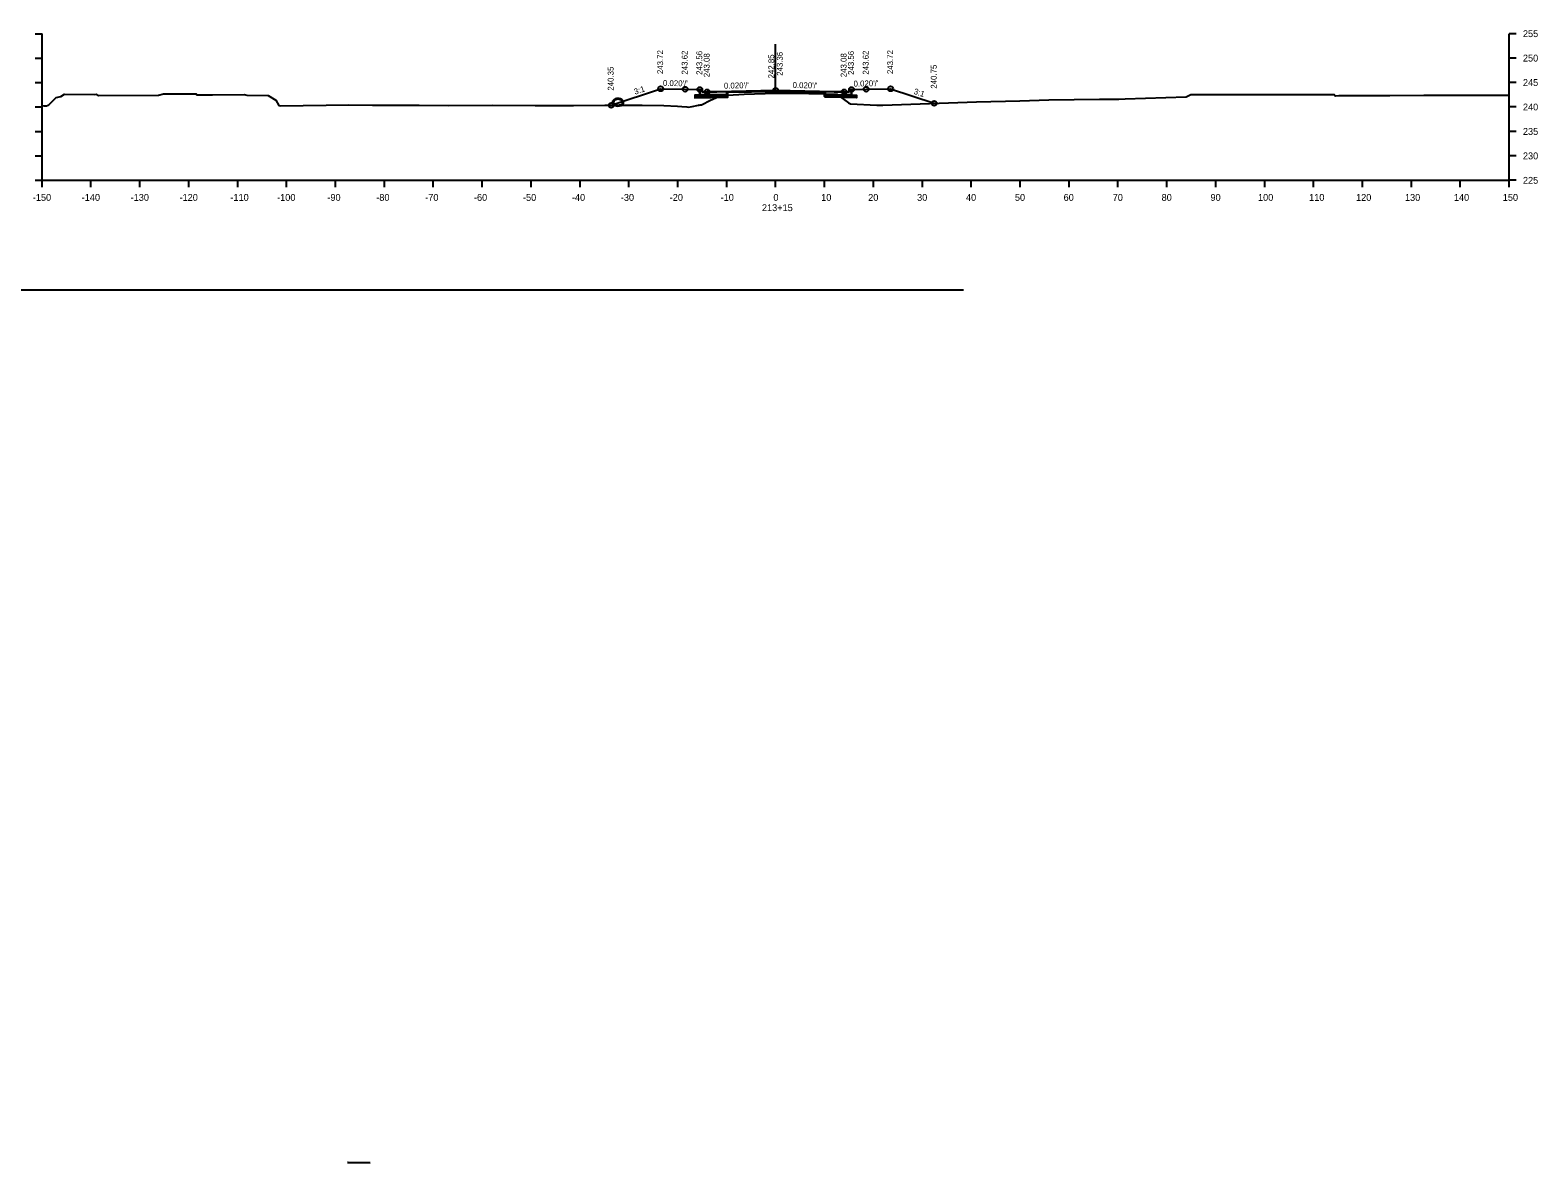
# Model space of a CAD drawing. Extents: x 1369627 to 1374022, y 380035 to 398173.
# Drawn here: x 1372342.5 to 1372650.8, y 382848.5 to 383080.2 of the extents above; entities that cross this region are included whole.
import ezdxf

# ---------------------------------------------------------------- set-up
doc = ezdxf.new("R2010")
doc.units = 0
for name, color, linetype in [('Default', 7, 'Continuous'), ('R_Alt Surface', 7, 'Continuous'), ('R_Axis', 7, 'Continuous'), ('R_Axis Annot', 7, 'Continuous'), ('R_Drive', 7, 'Continuous'), ('R_Exist Surface', 7, 'Continuous'), ('R_Fin Surface', 7, 'Continuous'), ('R_No Plot', 7, 'Continuous'), ('R_Xsect Elev', 7, 'Continuous'), ('R_Xsect Slope', 7, 'Continuous')]:
    doc.layers.add(name, color=color, linetype=linetype)

msp = doc.modelspace()

# ---------------------------------------------------------------- linework, layer by layer
at = {"layer": 'Default'}
for points in [[(1372479.44, 383068.06), (1372479.94, 383068.06), (1372479.95, 383067.56), (1372480.95, 383067.58), (1372480.95, 383066.99), (1372479.45, 383066.96)], [(1372509.95, 383067.56), (1372509.96, 383068.06), (1372510.46, 383068.06), (1372510.45, 383066.96), (1372508.95, 383066.99), (1372508.95, 383067.58)]]:
    msp.add_lwpolyline(points, close=True, dxfattribs=at)
at = {"layer": 'R_Alt Surface'}
for points in [[(1372484.95, 383067.07), (1372480.95, 383066.99), (1372479.45, 383066.96), (1372478.45, 383066.94), (1372478.45, 383066.52), (1372484.95, 383066.65)], [(1372485.18, 383066.91), (1372480.95, 383066.82), (1372479.45, 383066.79), (1372478.45, 383066.77), (1372478.45, 383066.36), (1372485.18, 383066.49)], [(1372494.95, 383067.86), (1372482.95, 383067.62), (1372480.95, 383067.58), (1372480.95, 383066.99), (1372484.95, 383067.07), (1372484.95, 383067.49), (1372494.95, 383067.69), (1372504.95, 383067.49), (1372504.95, 383067.07), (1372508.95, 383066.99), (1372508.95, 383067.58), (1372506.95, 383067.62)], [(1372504.95, 383067.07), (1372508.95, 383066.99), (1372510.45, 383066.96), (1372511.45, 383066.94), (1372511.45, 383066.52), (1372504.95, 383066.65)], [(1372505.07, 383066.9), (1372508.95, 383066.82), (1372510.45, 383066.79), (1372511.45, 383066.77), (1372511.45, 383066.36), (1372505.07, 383066.48)]]:
    msp.add_lwpolyline(points, close=True, dxfattribs=at)
for points in [[(1372479.44, 383068.06), (1372479.45, 383066.79), (1372480.95, 383066.82), (1372485.18, 383066.91), (1372485.18, 383067.49), (1372494.95, 383067.69), (1372505.07, 383067.48), (1372505.07, 383066.9), (1372508.95, 383066.82), (1372510.45, 383066.79), (1372510.46, 383068.06)], [(1372479.44, 383068.06), (1372479.45, 383066.96), (1372480.95, 383066.99), (1372484.95, 383067.07), (1372484.95, 383067.49), (1372494.95, 383067.69), (1372504.95, 383067.49), (1372504.95, 383067.07), (1372508.95, 383066.99), (1372510.45, 383066.96), (1372510.46, 383068.06)]]:
    msp.add_lwpolyline(points, dxfattribs=at)
at = {"layer": 'R_Axis'}
for p, q in [((1372343.55, 383079.49), (1372344.95, 383079.49)), ((1372344.95, 383049.49), (1372344.95, 383079.49)), ((1372644.95, 383049.49), (1372644.95, 383079.49)), ((1372646.35, 383079.49), (1372644.95, 383079.49)), ((1372343.55, 383074.49), (1372344.95, 383074.49)), ((1372646.35, 383074.49), (1372644.95, 383074.49)), ((1372343.55, 383069.49), (1372344.95, 383069.49)), ((1372646.35, 383069.49), (1372644.95, 383069.49)), ((1372343.55, 383064.49), (1372344.95, 383064.49)), ((1372646.35, 383064.49), (1372644.95, 383064.49)), ((1372343.55, 383059.49), (1372344.95, 383059.49)), ((1372646.35, 383059.49), (1372644.95, 383059.49)), ((1372343.55, 383054.49), (1372344.95, 383054.49)), ((1372646.35, 383054.49), (1372644.95, 383054.49)), ((1372343.55, 383049.49), (1372344.95, 383049.49)), ((1372344.95, 383049.49), (1372644.95, 383049.49)), ((1372344.95, 383048.09), (1372344.95, 383049.49)), ((1372354.95, 383048.09), (1372354.95, 383049.49)), ((1372364.95, 383048.09), (1372364.95, 383049.49)), ((1372374.95, 383048.09), (1372374.95, 383049.49)), ((1372384.95, 383048.09), (1372384.95, 383049.49)), ((1372394.95, 383048.09), (1372394.95, 383049.49)), ((1372404.95, 383048.09), (1372404.95, 383049.49)), ((1372414.95, 383048.09), (1372414.95, 383049.49)), ((1372424.95, 383048.09), (1372424.95, 383049.49)), ((1372434.95, 383048.09), (1372434.95, 383049.49)), ((1372444.95, 383048.09), (1372444.95, 383049.49)), ((1372454.95, 383048.09), (1372454.95, 383049.49)), ((1372464.95, 383048.09), (1372464.95, 383049.49)), ((1372474.95, 383048.09), (1372474.95, 383049.49)), ((1372484.95, 383048.09), (1372484.95, 383049.49)), ((1372494.95, 383048.09), (1372494.95, 383049.49)), ((1372504.95, 383048.09), (1372504.95, 383049.49)), ((1372514.95, 383048.09), (1372514.95, 383049.49)), ((1372524.95, 383048.09), (1372524.95, 383049.49)), ((1372534.95, 383048.09), (1372534.95, 383049.49)), ((1372544.95, 383048.09), (1372544.95, 383049.49)), ((1372554.95, 383048.09), (1372554.95, 383049.49)), ((1372564.95, 383048.09), (1372564.95, 383049.49)), ((1372574.95, 383048.09), (1372574.95, 383049.49)), ((1372584.95, 383048.09), (1372584.95, 383049.49)), ((1372594.95, 383048.09), (1372594.95, 383049.49)), ((1372604.95, 383048.09), (1372604.95, 383049.49)), ((1372614.95, 383048.09), (1372614.95, 383049.49)), ((1372624.95, 383048.09), (1372624.95, 383049.49)), ((1372634.95, 383048.09), (1372634.95, 383049.49)), ((1372644.95, 383048.09), (1372644.95, 383049.49)), ((1372646.35, 383049.49), (1372644.95, 383049.49))]:
    msp.add_line(p, q, dxfattribs=at)
at = {"layer": 'R_Drive'}
for p, q in [((1372407.53, 382848.61), (1372407.43, 382848.61)), ((1372407.43, 382848.61), (1372407.53, 382848.58)), ((1372412.07, 382848.5), (1372407.53, 382848.61)), ((1372407.53, 382848.58), (1372412.07, 382848.5))]:
    msp.add_line(p, q, dxfattribs=at)
for centre, radius, start, end in [((1372462.7, 383064.91), 1.35, 43.6485, 136.3515), ((1372462.7, 383064.91), 1.35, 43.6485, 136.3515), ((1372462.7, 383064.91), 1.15, 43.6485, 136.3515), ((1372462.7, 383064.91), 1.15, 43.6485, 136.3515), ((1372462.19, 383065.4), 0.646, 136.3515, 253.9529), ((1372462.19, 383065.4), 0.646, 136.3515, 253.9529), ((1372462.19, 383065.4), 0.438, 136.3515, 253.9529), ((1372462.19, 383065.4), 0.438, 136.3515, 253.9529), ((1372462.7, 383067.18), 2.5, 253.9529, 286.0471), ((1372462.7, 383067.18), 2.5, 253.9529, 286.0471), ((1372462.7, 383067.18), 2.29, 253.9529, 286.0471), ((1372462.7, 383067.18), 2.29, 253.9529, 286.0471), ((1372463.21, 383065.4), 0.438, 286.0471, 43.6485), ((1372463.21, 383065.4), 0.438, 286.0471, 43.6485), ((1372463.21, 383065.4), 0.646, 286.0471, 43.6485), ((1372463.21, 383065.4), 0.646, 286.0471, 43.6485)]:
    msp.add_arc(centre, radius, start, end, dxfattribs=at)
at = {"layer": 'R_Exist Surface'}
msp.add_lwpolyline([(1372344.95, 383064.79), (1372345.32, 383064.74), (1372345.84, 383064.75), (1372346.21, 383064.87), (1372346.32, 383064.93), (1372347.74, 383066.39), (1372347.82, 383066.4), (1372348.76, 383066.66), (1372349.57, 383067.09), (1372355.62, 383067.08), (1372356.03, 383067.09), (1372356.51, 383066.86), (1372368.76, 383066.91), (1372369.8, 383067.16), (1372370.33, 383067.18), (1372376.48, 383067.17), (1372376.49, 383067.17), (1372376.63, 383066.99), (1372379.83, 383066.99), (1372386.31, 383067.02), (1372386.82, 383066.93), (1372391.2, 383066.84), (1372392.73, 383065.9), (1372393.37, 383064.77), (1372393.44, 383064.77), (1372393.71, 383064.76), (1372407.65, 383064.9), (1372412.54, 383064.86), (1372422.07, 383064.88), (1372428.06, 383064.83), (1372437.06, 383064.84), (1372445.79, 383064.81), (1372453.59, 383064.83), (1372460, 383064.84), (1372467.63, 383064.85), (1372472.1, 383064.78), (1372474.86, 383064.64), (1372475.79, 383064.59), (1372476.8, 383064.52), (1372477.13, 383064.46), (1372477.91, 383064.62), (1372479.15, 383064.88), (1372479.29, 383064.9), (1372479.35, 383064.89), (1372479.4, 383064.86), (1372479.58, 383064.91), (1372479.76, 383064.96), (1372481.62, 383065.88), (1372483.32, 383066.61), (1372483.77, 383066.83), (1372484.49, 383067), (1372485.18, 383066.94), (1372488.53, 383067.09), (1372494.93, 383067.34), (1372498.35, 383067.31), (1372505.07, 383067.17), (1372507.36, 383067.12), (1372507.49, 383067.09), (1372507.73, 383066.89), (1372508.09, 383066.65), (1372509.88, 383065.32), (1372510.13, 383065.18), (1372510.26, 383065.17), (1372515.61, 383064.85), (1372515.67, 383064.85), (1372515.91, 383064.85), (1372516.9, 383064.87), (1372536.05, 383065.55), (1372544.87, 383065.74), (1372550.79, 383065.93), (1372561.14, 383066.08), (1372565.14, 383066.12), (1372566.43, 383066.14), (1372578.88, 383066.6), (1372578.89, 383066.6), (1372579.84, 383067.06), (1372592.14, 383067.06), (1372596.21, 383067.07), (1372609.11, 383067.07), (1372609.14, 383067.07), (1372609.33, 383066.77), (1372609.43, 383066.75), (1372610.17, 383066.85), (1372612.09, 383066.86), (1372620.53, 383066.87), (1372627.46, 383066.92), (1372638.84, 383066.93), (1372642.05, 383066.94), (1372644.95, 383066.94)], dxfattribs=at)
at = {"layer": 'R_Fin Surface'}
msp.add_lwpolyline([(1372461.31, 383064.84), (1372471.44, 383068.22), (1372476.44, 383068.12), (1372479.44, 383068.06), (1372479.94, 383068.06), (1372479.95, 383067.56), (1372480.95, 383067.58), (1372482.95, 383067.62), (1372494.95, 383067.86), (1372506.95, 383067.62), (1372508.95, 383067.58), (1372509.95, 383067.56), (1372509.96, 383068.06), (1372510.46, 383068.06), (1372513.46, 383068.12), (1372518.46, 383068.22), (1372527.38, 383065.24)], dxfattribs=at)
at = {"layer": 'R_No Plot'}
msp.add_line((1371720.72, 383027.12), (1372533.33, 383027.12), dxfattribs=at)
for centre in [(1372471.44, 383068.22), (1372476.44, 383068.12), (1372479.44, 383068.06), (1372480.95, 383067.58), (1372494.95, 383067.86), (1372508.95, 383067.58), (1372510.46, 383068.06), (1372513.46, 383068.12), (1372518.46, 383068.22), (1372461.31, 383064.84), (1372527.38, 383065.24)]:
    msp.add_circle(centre, 0.5, dxfattribs=at)
at = {"layer": 'R_Xsect Elev'}
msp.add_line((1372494.95, 383067.34), (1372494.95, 383077.34), dxfattribs=at)

# ---------------------------------------------------------------- texts
at = {"layer": 'R_Axis Annot'}
for s, p in [('255', (1372647.75, 383078.79)), ('250', (1372647.75, 383073.79)), ('245', (1372647.75, 383068.79)), ('240', (1372647.75, 383063.79)), ('235', (1372647.75, 383058.79)), ('230', (1372647.75, 383053.79)), ('225', (1372647.75, 383048.79)), ('-150', (1372343.06, 383045.29)), ('-140', (1372353.06, 383045.29)), ('-130', (1372363.06, 383045.29)), ('-120', (1372373.06, 383045.29)), ('-110', (1372383.46, 383045.29)), ('-100', (1372393.01, 383045.29)), ('-90', (1372403.29, 383045.29)), ('-80', (1372413.29, 383045.29)), ('-70', (1372423.29, 383045.29)), ('-60', (1372433.26, 383045.29)), ('-50', (1372443.29, 383045.29)), ('-40', (1372453.29, 383045.29)), ('-30', (1372463.29, 383045.29)), ('-20', (1372473.29, 383045.29)), ('-10', (1372483.69, 383045.29)), ('213+15', (1372492.15, 383043.19)), ('0', (1372494.49, 383045.29)), ('10', (1372504.26, 383045.29)), ('20', (1372513.87, 383045.29)), ('30', (1372523.87, 383045.29)), ('40', (1372533.87, 383045.29)), ('50', (1372543.87, 383045.29)), ('60', (1372553.83, 383045.29)), ('70', (1372563.87, 383045.29)), ('80', (1372573.87, 383045.29)), ('90', (1372583.87, 383045.29)), ('100', (1372593.58, 383045.29)), ('110', (1372604.03, 383045.29)), ('120', (1372613.63, 383045.29)), ('130', (1372623.63, 383045.29)), ('140', (1372633.63, 383045.29)), ('150', (1372643.63, 383045.29))]:
    msp.add_text(s, height=1.4, dxfattribs=at).set_placement(p)
at = {"layer": 'R_Xsect Elev'}
for s, p in [('243.72', (1372471.94, 383071.22)), ('243.62', (1372476.94, 383071.12)), ('243.56', (1372479.94, 383071.06)), ('243.08', (1372481.45, 383070.58)), ('242.85', (1372494.65, 383070.34)), ('243.36', (1372496.4, 383070.86)), ('243.08', (1372509.45, 383070.58)), ('243.56', (1372510.96, 383071.06)), ('243.62', (1372513.96, 383071.12)), ('243.72', (1372518.96, 383071.22)), ('240.35', (1372461.81, 383067.84)), ('240.75', (1372527.88, 383068.24))]:
    msp.add_text(s, height=1.2, rotation=90, dxfattribs=at).set_placement(p)
at = {"layer": 'R_Xsect Slope'}
for s, rotation, p in [("0.020'/'", 358.8542, (1372471.89, 383068.81)), ("0.020'/'", 1.1458, (1372484.38, 383068.24)), ("0.020'/'", 358.8542, (1372498.4, 383068.39)), ("0.020'/'", 1.1458, (1372510.89, 383068.66)), ('3:1', 18.4332, (1372466.22, 383067)), ('3:1', 341.5668, (1372523.08, 383067.2))]:
    msp.add_text(s, height=1.2, rotation=rotation, dxfattribs=at).set_placement(p)

doc.saveas('drawing.dxf')
